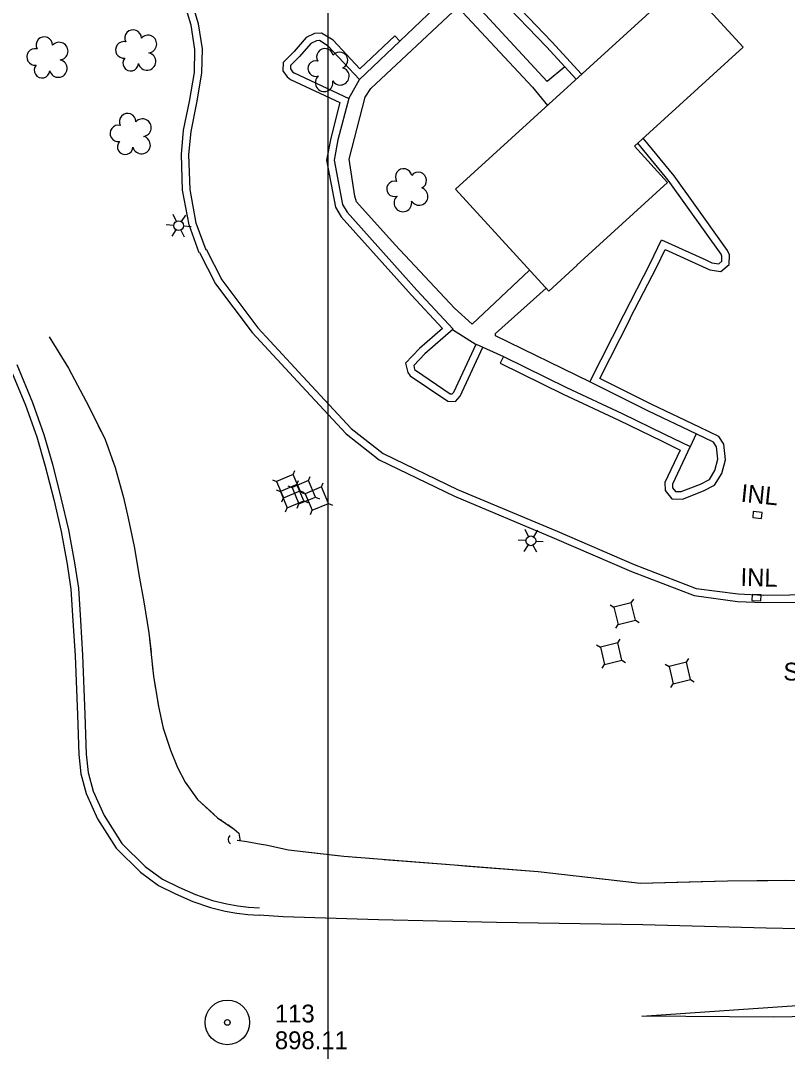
# Model space of a CAD drawing. Extents: x 353423 to 364002, y 127000 to 201942.
# Drawn here: x 360396.6 to 360654.5, y 148118.9 to 148465.9 of the extents above; entities that cross this region are included whole.
import ezdxf

# ---------------------------------------------------------------- set-up
doc = ezdxf.new("R2010")
doc.units = 0
for name, color, linetype in [('E_DTM_SlopeBottom', 7, 'Continuous'), ('E_DTM_SlopeTop', 7, 'Continuous'), ('E_FEN_Generic', 7, 'Continuous'), ('E_LAND_BrushLine', 7, 'Continuous'), ('E_LAND_TreeLine', 7, 'Continuous'), ('E_MISCPROP', 7, 'Continuous'), ('E_RDWY_AsphConc', 7, 'Continuous'), ('E_SGN', 7, 'Continuous'), ('E_STRUCT_WingWall', 7, 'Continuous'), ('E_WTR_FlowLine', 7, 'Continuous')]:
    doc.layers.add(name, color=color, linetype=linetype)

msp = doc.modelspace()

# ---------------------------------------------------------------- linework, layer by layer
at = {"layer": 'E_DTM_SlopeBottom'}
for points in [[(360645.82, 148298.37), (360646.03, 148300.36), (360643.04, 148300.67), (360642.84, 148298.68), (360645.82, 148298.37)], [(360645.59, 148270.6), (360645.64, 148272.6), (360642.64, 148272.68), (360642.59, 148270.68), (360645.59, 148270.6)]]:
    msp.add_lwpolyline(points, dxfattribs=at)
msp.add_arc((360468.13, 148190.29), 1.77, 132.5739, 238.8135, dxfattribs=at)
at = {"layer": 'E_DTM_SlopeTop'}
for points in [[(360392.97, 148349.18), (360398.2, 148336.47), (360401.97, 148325.86), (360404.86, 148315.9), (360407.7, 148304.72), (360410.25, 148293.94), (360412.18, 148282.96), (360413.49, 148274.54), (360414.17, 148263.82), (360414.89, 148252.13), (360415.7, 148232.21), (360416.09, 148218.83), (360416.86, 148212.32), (360418.59, 148205.69), (360422.43, 148197.17), (360428.68, 148187.32), (360436.87, 148179.22), (360442.96, 148174.76), (360448.71, 148171.93), (360454.45, 148169.37), (360460.43, 148167.36), (360465.42, 148166.16), (360469.27, 148165.42), (360473.02, 148164.96), (360476.79, 148164.74)], [(360395.26, 148350.19), (360400.54, 148337.36), (360404.35, 148326.63), (360407.27, 148316.55), (360410.13, 148305.32), (360412.7, 148294.45), (360414.65, 148283.37), (360415.98, 148274.81), (360416.67, 148263.97), (360417.39, 148252.26), (360418.2, 148232.3), (360418.59, 148219.01), (360419.32, 148212.78), (360420.96, 148206.52), (360424.63, 148198.36), (360430.64, 148188.9), (360438.5, 148181.13), (360444.27, 148176.91), (360449.77, 148174.19), (360455.36, 148171.71), (360461.12, 148169.77), (360465.95, 148168.61), (360469.66, 148167.89), (360473.24, 148167.45), (360476.93, 148167.24)], [(360823.96, 148156.39), (360779.41, 148157.62), (360740.17, 148158.63), (360702.84, 148159.24), (360647.39, 148160.45), (360605.89, 148161.49), (360556.7, 148162.35), (360516.95, 148163.2), (360484.92, 148164.18), (360476.79, 148164.74)], [(360748.72, 148131.51), (360723.79, 148131.42), (360687.26, 148131.07), (360649.83, 148130.49), (360605.56, 148130.78), (360662.64, 148134.75), (360690.03, 148137.37), (360714.75, 148139.74), (360733.87, 148140.52), (360749.39, 148141.62)]]:
    msp.add_lwpolyline(points, dxfattribs=at)
at = {"layer": 'E_FEN_Generic'}
for centre, radius, start, end in [((360434.41, 148460.05), 2.78, 359.468, 207.241), ((360404.56, 148457.67), 2.78, 359.468, 207.241), ((360409.54, 148455.64), 2.97, 276.4971, 137.731), ((360431.27, 148456.07), 2.78, 76.145, 277.1561), ((360439.38, 148458.02), 2.97, 276.4971, 137.731), ((360401.42, 148453.69), 2.78, 76.145, 277.1561), ((360439.08, 148452.17), 2.97, 194.148, 77.1212), ((360498.93, 148453.74), 2.78, 11.0185, 212.0296), ((360503.85, 148452.57), 2.78, 294.3415, 142.1145), ((360409.23, 148449.79), 2.97, 194.148, 77.1212), ((360433.58, 148451.59), 2.61, 138.8532, 356.7858), ((360495.84, 148449.76), 2.61, 73.7267, 291.6593), ((360403.74, 148449.21), 2.61, 138.8532, 356.7858), ((360504.11, 148447.2), 2.97, 211.3706, 72.6045), ((360498.68, 148445.02), 2.97, 129.0214, 11.9947), ((360432.57, 148431.91), 2.78, 359.468, 207.241), ((360429.44, 148427.94), 2.78, 76.145, 277.1561), ((360437.55, 148429.88), 2.97, 276.4971, 137.731), ((360431.75, 148423.46), 2.61, 138.8532, 356.7858), ((360437.24, 148424.04), 2.97, 194.148, 77.1212), ((360525.42, 148413.28), 2.78, 11.0185, 212.0296), ((360530.34, 148412.11), 2.78, 294.3415, 142.1145), ((360522.33, 148409.3), 2.61, 73.7267, 291.6593), ((360525.16, 148404.56), 2.97, 129.0214, 11.9947), ((360530.6, 148406.74), 2.97, 211.3706, 72.6045)]:
    msp.add_arc(centre, radius, start, end, dxfattribs=at)
at = {"layer": 'E_LAND_BrushLine'}
for p, q in [((360449, 148398.32), (360447.88, 148400.66)), ((360450.7, 148398.25), (360452.13, 148400.43)), ((360448.11, 148396.98), (360445.52, 148397.14)), ((360451.38, 148396.78), (360453.9, 148396.63)), ((360448.82, 148395.46), (360447.39, 148393.32)), ((360450.45, 148395.36), (360451.62, 148393.15)), ((360567.46, 148292.25), (360566.33, 148294.59)), ((360569.16, 148292.19), (360570.59, 148294.38)), ((360566.58, 148290.91), (360563.98, 148291.06)), ((360567.29, 148289.4), (360565.86, 148287.25)), ((360568.93, 148289.31), (360570.1, 148287.09)), ((360569.85, 148290.72), (360572.37, 148290.58))]:
    msp.add_line(p, q, dxfattribs=at)
for centre in [(360449.75, 148396.86), (360568.21, 148290.8)]:
    msp.add_circle(centre, 1.64, dxfattribs=at)
at = {"layer": 'E_LAND_TreeLine'}
for p, q in [((360500, 147000), (360500, 149500)), ((360500, 147500), (360500, 149000)), ((360500, 147500), (360500, 149000))]:
    msp.add_line(p, q, dxfattribs=at)
at = {"layer": 'E_MISCPROP'}
for points in [[(360458.99, 148388.66), (360455.67, 148397.78), (360453.55, 148409.12), (360453.14, 148420.8), (360453.88, 148428.64), (360455.87, 148438.21), (360457.51, 148448.23), (360457.71, 148456.4), (360456.41, 148464.89), (360453.79, 148473.5), (360448.98, 148481.4), (360441.68, 148489.59), (360434.76, 148494.17), (360429.9, 148496.16), (360425.66, 148497.31), (360421.06, 148497.9), (360415.51, 148497.52), (360410.28, 148496.28), (360404.69, 148493.87), (360399.44, 148490.37)], [(360585.29, 148447.86), (360575.3, 148458.78), (360559.67, 148475.12), (360544.58, 148491.73), (360533.88, 148498.36), (360520.64, 148499.58), (360517.59, 148498.65), (360515.37, 148496.44), (360514.4, 148492.31), (360515.12, 148489.84), (360516.2, 148488.26), (360534.02, 148468.55)], [(360583.45, 148446.17), (360573.48, 148457.07), (360557.84, 148473.41), (360542.97, 148489.79), (360533.06, 148495.93), (360520.9, 148497.05), (360518.91, 148496.44), (360517.64, 148495.17), (360516.98, 148492.38), (360517.41, 148490.93), (360518.16, 148489.82), (360535.87, 148470.23)], [(360456.64, 148387.8), (360453.26, 148397.12), (360451.06, 148408.84), (360450.63, 148420.88), (360451.41, 148429.02), (360453.41, 148438.66), (360455.02, 148448.46), (360455.2, 148456.24), (360453.96, 148464.33), (360451.49, 148472.47), (360446.97, 148479.91), (360440.03, 148487.69), (360433.59, 148491.95), (360429.1, 148493.79), (360425.17, 148494.85), (360420.99, 148495.39), (360415.89, 148495.04), (360411.07, 148493.9), (360405.89, 148491.66), (360400.82, 148488.29)], [(360579.64, 148450.33), (360573.72, 148445.4), (360547.37, 148473.98), (360552.94, 148478.8)], [(360567.8, 148381.9), (360548.51, 148363.72), (360542.58, 148369.09), (360522.59, 148390.41), (360509.52, 148404.95), (360508.99, 148406.8), (360507.08, 148419.23), (360512.43, 148440.11), (360514.41, 148443.04), (360543.65, 148470.46), (360568.76, 148443.46), (360573.76, 148437.33)], [(360524.14, 148458.97), (360535.87, 148470.23)], [(360524.14, 148458.97), (360522.42, 148460.78), (360510.64, 148449.65), (360501.68, 148459.28), (360497.78, 148461.72), (360495.46, 148461.61), (360492.66, 148460.24), (360488.58, 148455.51), (360484.9, 148451.83), (360484.8, 148448.96), (360486.18, 148446.95), (360487.3, 148446.14), (360503.99, 148438.3), (360500.88, 148426.31), (360499.48, 148418.93), (360502.45, 148403.09), (360504.45, 148399.92), (360528.01, 148373.55), (360538.51, 148362.26), (360530.78, 148355.56), (360526.07, 148350.6), (360526.82, 148347.41), (360527.63, 148346.38), (360540.27, 148337.81), (360542.91, 148337.73), (360544.42, 148339.52), (360552.11, 148355.94)], [(360524.14, 148458.97), (360510.53, 148446.1), (360500.08, 148457.34), (360497.12, 148459.19), (360496.1, 148459.14), (360494.22, 148458.22), (360490.41, 148453.8), (360487.36, 148450.76), (360487.33, 148449.7), (360488, 148448.72), (360488.58, 148448.3), (360506.94, 148439.69), (360503.32, 148425.77), (360502.02, 148418.92), (360504.82, 148404.02), (360506.45, 148401.43), (360529.86, 148375.23), (360542.1, 148362.07), (360532.51, 148353.75), (360528.81, 148349.86), (360529.12, 148348.52), (360529.35, 148348.23), (360541.07, 148340.28), (360541.78, 148340.26), (360542.3, 148340.88), (360549.85, 148357)], [(360506.94, 148439.69), (360510.53, 148446.1)], [(360599.45, 148366.89), (360608.32, 148384.12), (360612.16, 148392.14), (360627.06, 148385.36), (360629.13, 148384.4), (360631.41, 148384.05), (360632.46, 148384.96), (360632.51, 148386.6), (360632.21, 148387.27), (360620.88, 148403.13), (360614.45, 148412.18), (360604.16, 148424.68)], [(360601.67, 148365.74), (360610.56, 148383.01), (360613.36, 148388.85), (360626.01, 148383.09), (360628.4, 148381.98), (360632.17, 148381.41), (360634.93, 148383.78), (360635.02, 148387.1), (360634.38, 148388.52), (360622.92, 148404.58), (360616.43, 148413.7), (360606.01, 148426.37)], [(360458.96, 148388.98), (360464.22, 148378.68), (360476.39, 148362.52), (360492.95, 148344.51), (360507.8, 148328.66), (360518.51, 148320.22), (360543.56, 148308.05), (360577.04, 148294.01), (360602.98, 148282.78), (360623.77, 148274.8), (360637.96, 148272.9), (360646.54, 148272.5), (360664.04, 148272.68)], [(360456.74, 148387.84), (360462.1, 148377.35), (360474.46, 148360.92), (360491.12, 148342.81), (360506.1, 148326.82), (360517.17, 148318.09), (360542.53, 148305.78), (360576.06, 148291.71), (360602.04, 148280.47), (360623.15, 148272.36), (360637.73, 148270.41), (360646.5, 148270), (360664.05, 148270.18)], [(360588.05, 148344.35), (360556.33, 148359.84), (360556.31, 148360.56), (360569.06, 148372.09), (360573.33, 148375.84)], [(360559, 148352.83), (360557.89, 148350.59), (360579.08, 148340.12), (360597.84, 148331.43), (360612.11, 148324.49), (360618.49, 148321.37), (360613.3, 148310.38), (360613.44, 148307.76), (360615.6, 148304.89), (360619.26, 148304.85), (360626.3, 148307.61), (360630.03, 148309.52), (360632.43, 148313.48), (360633.65, 148318.05), (360633.13, 148323.33), (360631.41, 148325.94), (360624.91, 148329.05), (360608.94, 148336.67), (360591.41, 148345.46), (360601.68, 148365.76)], [(360559, 148352.83), (360580.15, 148342.38), (360598.91, 148333.69), (360613.21, 148326.74), (360621.8, 148322.52), (360615.83, 148309.89), (360615.89, 148308.66), (360616.85, 148307.38), (360618.8, 148307.36), (360625.27, 148309.89), (360628.26, 148311.42), (360630.11, 148314.47), (360631.11, 148318.26), (360630.71, 148322.48), (360629.71, 148323.98), (360623.83, 148326.79), (360607.84, 148334.42), (360588.05, 148344.35), (360599.45, 148366.89)], [(360541.89, 148361.89), (360549.8, 148356.91)], [(360549.85, 148357), (360559, 148352.83)], [(360623.85, 148326.79), (360621.78, 148322.47)]]:
    msp.add_lwpolyline(points, dxfattribs=at)
at = {"layer": 'E_RDWY_AsphConc'}
for radius in [7.5, 7.5, 0.96, 0.96]:
    msp.add_circle((360466.1, 148128.67), radius, dxfattribs=at)
at = {"layer": 'E_SGN'}
for p, q in [((360488.22, 148313.12), (360488.79, 148314.51)), ((360481.3, 148311.36), (360482.69, 148310.79)), ((360486.47, 148309.32), (360487.86, 148308.76)), ((360489.48, 148309.77), (360490.05, 148311.16)), ((360493.39, 148311.08), (360493.95, 148312.47)), ((360497.8, 148308.94), (360498.37, 148310.33)), ((360482.57, 148308.01), (360483.96, 148307.45)), ((360490.55, 148307.59), (360491.94, 148307.02)), ((360490.88, 148307.18), (360492.27, 148306.61)), ((360495.72, 148305.55), (360497.1, 148304.99)), ((360484.45, 148303.87), (360485.02, 148305.26)), ((360489.62, 148301.83), (360490.19, 148303.22)), ((360491.81, 148304.24), (360493.2, 148303.68)), ((360500.13, 148303.41), (360501.52, 148302.85)), ((360485.72, 148300.53), (360486.28, 148301.92)), ((360494.04, 148299.69), (360494.6, 148301.08)), ((360602.01, 148269.88), (360602.8, 148271.15)), ((360594.9, 148269.27), (360596.17, 148268.49)), ((360603.4, 148264.04), (360604.68, 148263.26)), ((360596.78, 148261.37), (360597.57, 148262.65)), ((360597.43, 148256.44), (360598.22, 148257.72)), ((360590.32, 148255.83), (360591.59, 148255.05)), ((360598.82, 148250.6), (360600.1, 148249.82)), ((360620.52, 148249.92), (360621.31, 148251.2)), ((360592.2, 148247.93), (360592.99, 148249.21)), ((360613.41, 148249.31), (360614.69, 148248.53)), ((360621.91, 148244.08), (360623.19, 148243.3)), ((360615.29, 148241.41), (360616.08, 148242.69))]:
    msp.add_line(p, q, dxfattribs=at)
for points in [[(360482.69, 148310.79), (360485.02, 148305.26), (360490.55, 148307.59), (360488.22, 148313.12)], [(360483.96, 148307.45), (360486.28, 148301.92), (360491.81, 148304.24), (360489.48, 148309.77)], [(360487.86, 148308.76), (360490.19, 148303.22), (360495.72, 148305.55), (360493.39, 148311.08)], [(360492.27, 148306.61), (360494.6, 148301.08), (360500.13, 148303.41), (360497.8, 148308.94)], [(360596.17, 148268.49), (360597.57, 148262.65), (360603.4, 148264.04), (360602.01, 148269.88)], [(360591.59, 148255.05), (360592.99, 148249.21), (360598.82, 148250.6), (360597.43, 148256.44)], [(360614.69, 148248.53), (360616.08, 148242.69), (360621.91, 148244.08), (360620.52, 148249.92)]]:
    msp.add_lwpolyline(points, close=True, dxfattribs=at)
at = {"layer": 'E_STRUCT_WingWall'}
for points in [[(360406.12, 148359.51), (360412.65, 148348.9), (360419.61, 148335.76), (360425, 148324.88), (360428.35, 148315.47), (360431.14, 148305.42), (360432.7, 148298.44), (360434.79, 148288.91), (360436.29, 148279.46), (360437.97, 148270.26), (360439.74, 148259.83), (360441.28, 148245.26), (360442.91, 148235.08), (360444.54, 148227.69), (360446.97, 148220.28), (360449.29, 148214.49), (360451.88, 148209.57), (360456.09, 148203.68)], [(360406.12, 148359.51), (360412.65, 148348.9), (360419.61, 148335.76), (360420.81, 148333.33)], [(360422.65, 148329.61), (360423.57, 148327.76)], [(360425.31, 148324), (360426.01, 148322.05)], [(360427.4, 148318.15), (360428.09, 148316.2)], [(360429.25, 148312.22), (360431.14, 148305.42), (360432.7, 148298.44), (360434.79, 148288.91), (360435.74, 148282.93)], [(360435.74, 148282.93), (360436.29, 148279.46), (360437.97, 148270.26), (360439.74, 148259.83), (360440.43, 148253.3)], [(360440.86, 148249.18), (360441.08, 148247.13)], [(360441.64, 148243.02), (360441.97, 148240.98)], [(360442.62, 148236.89), (360442.91, 148235.08), (360442.96, 148234.85)], [(360443.85, 148230.81), (360444.54, 148227.69), (360446.97, 148220.28), (360449.29, 148214.49), (360451.88, 148209.57), (360456.09, 148203.68)], [(360456.09, 148203.68), (360462.81, 148197.59), (360468.4, 148193.79), (360469.96, 148192.4), (360470.38, 148189.74)], [(360456.09, 148203.68), (360461.66, 148198.63)], [(360462.43, 148197.93), (360462.81, 148197.59), (360462.81, 148197.58)], [(360463.66, 148197), (360464.09, 148196.71)], [(360464.94, 148196.14), (360465.37, 148195.85)], [(360466.22, 148195.27), (360468.4, 148193.79), (360469.96, 148192.4), (360470.38, 148189.74)], [(360497.34, 148185.45), (360486.65, 148186.68), (360479.01, 148188.3), (360477.47, 148188.59), (360472.64, 148189.46), (360469.36, 148189.87)], [(360984.38, 148186.72), (360961.34, 148184.96), (360927.82, 148182.71), (360882.47, 148181.62), (360848.68, 148181.04), (360821.62, 148181.29), (360786.99, 148179.82), (360749.73, 148178.61), (360725.44, 148178.61), (360690.52, 148175.53), (360661.55, 148176.51), (360634.37, 148176.2), (360605.14, 148175.44), (360570.63, 148179.36), (360542.41, 148181.58), (360505.33, 148184.53), (360486.65, 148186.68), (360479.01, 148188.3), (360477.47, 148188.59), (360472.64, 148189.46), (360469.36, 148189.87)], [(360503.2, 148184.77), (360501.25, 148185)], [(360509.06, 148184.23), (360507.11, 148184.39)], [(360514.94, 148183.76), (360512.98, 148183.92)], [(360547.24, 148181.2), (360542.41, 148181.58), (360518.85, 148183.45)], [(360575.61, 148178.79), (360570.63, 148179.36), (360547.24, 148181.2)], [(360581.47, 148178.13), (360579.52, 148178.35)], [(360587.32, 148177.46), (360585.37, 148177.69)], [(360593.18, 148176.8), (360591.23, 148177.02)], [(360625.5, 148175.97), (360605.14, 148175.44), (360597.08, 148176.36)], [(360653.97, 148176.42), (360634.37, 148176.2), (360625.5, 148175.97)]]:
    msp.add_lwpolyline(points, dxfattribs=at)
at = {"layer": 'E_WTR_FlowLine'}
msp.add_lwpolyline([(360619.48, 148479.05), (360542.91, 148409.18), (360574.24, 148374.85), (360583.78, 148383.55), (360583.73, 148383.6), (360614.22, 148411.42), (360603.04, 148423.67), (360639.59, 148457.02)], close=True, dxfattribs=at)

# ---------------------------------------------------------------- texts
at = {"layer": 'E_DTM_SlopeBottom'}
for rotation, p in [(354.2155, (360638.67, 148303.96)), (358.4861, (360638.68, 148275.63))]:
    msp.add_text('INL', height=6, rotation=rotation, dxfattribs=at).set_placement(p)
at = {"layer": 'E_LAND_BrushLine'}
msp.add_text('SIGN', height=6, rotation=358.2653, dxfattribs=at).set_placement((360653.08, 148243.86))
at = {"layer": 'E_RDWY_AsphConc'}
for s, p in [('113', (360482.1, 148128.67)), ('113', (360482.1, 148128.67)), ('898.11', (360482.1, 148119.67)), ('898.11', (360482.1, 148119.67))]:
    msp.add_text(s, height=6, dxfattribs=at).set_placement(p)

doc.saveas('drawing.dxf')
